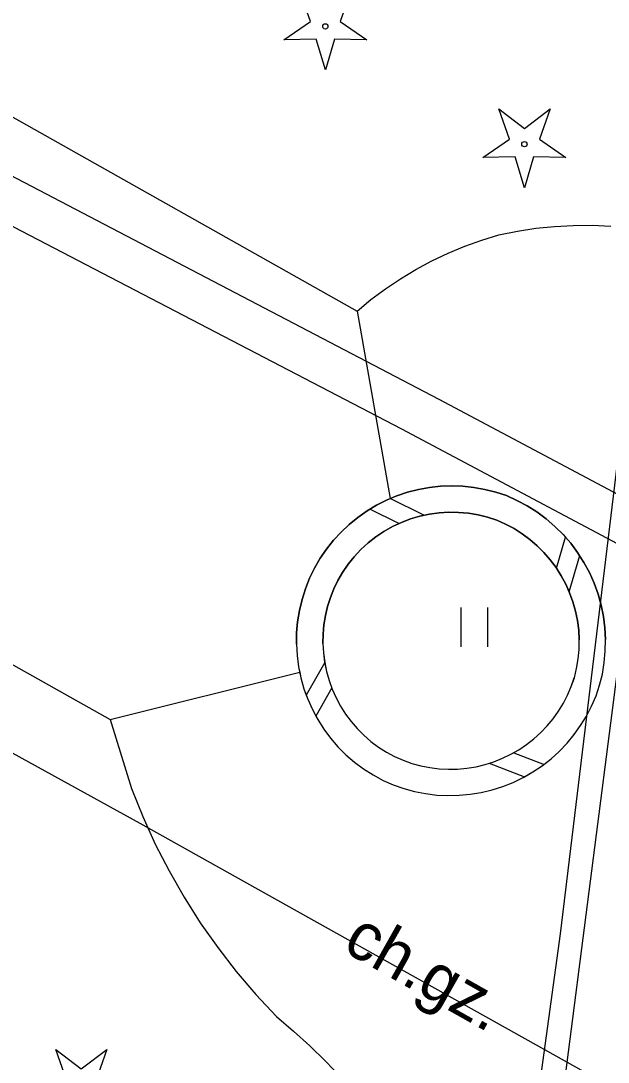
# Model space of a CAD drawing. Extents: x 6434771 to 6436222, y 5663454 to 5664782.
# Drawn here: x 6435118.69 to 6435129.81, y 5664082.27 to 5664102 of the extents above; entities that cross this region are included whole.
import ezdxf

# ---------------------------------------------------------------- set-up
doc = ezdxf.new("R2010")
doc.units = 0
for name, color, linetype in [('Warstwa 10', 7, 'Continuous'), ('Warstwa 12', 7, 'Continuous'), ('Warstwa 5', 7, 'Continuous'), ('Warstwa 9', 7, 'Continuous')]:
    doc.layers.add(name, color=color, linetype=linetype)

msp = doc.modelspace()

# ---------------------------------------------------------------- linework, layer by layer
at = {"layer": 'Warstwa 10'}
for p, q in [((6435126.321, 5664092.632), (6435125.682, 5664092.948)), ((6435125.848, 5664092.476), (6435125.299, 5664092.748)), ((6435128.833, 5664091.627), (6435129.005, 5664092.217)), ((6435129.073, 5664091.183), (6435129.273, 5664091.868)), ((6435124.445, 5664089.843), (6435124.097, 5664089.221)), ((6435124.577, 5664089.363), (6435124.278, 5664088.827)), ((6435128.026, 5664088.134), (6435128.598, 5664087.911)), ((6435127.562, 5664087.934), (6435128.227, 5664087.675))]:
    msp.add_line(p, q, dxfattribs=at)
for points in [[(6435046.079, 5664124.205), (6435047.631, 5664124.54), (6435048.908, 5664124.579), (6435050.157, 5664124.536), (6435053.96, 5664123.568), (6435061.296, 5664119.513), (6435075.01, 5664112.022), (6435088.451, 5664104.725), (6435095.571, 5664100.781), (6435120.946, 5664086.8), (6435133.821, 5664079.593)], [(6435127.885, 5664093.003), (6435127.684, 5664093.07), (6435127.479, 5664093.122), (6435127.271, 5664093.16), (6435127.06, 5664093.183), (6435126.849, 5664093.19), (6435126.637, 5664093.182), (6435126.426, 5664093.159), (6435126.218, 5664093.121), (6435126.013, 5664093.068), (6435125.812, 5664093), (6435125.617, 5664092.918), (6435125.428, 5664092.823), (6435125.246, 5664092.714), (6435125.073, 5664092.592), (6435124.909, 5664092.458), (6435124.755, 5664092.313), (6435124.611, 5664092.157), (6435124.48, 5664091.991), (6435124.36, 5664091.816)], [(6435129.651, 5664089.412), (6435129.702, 5664089.625), (6435129.738, 5664089.841), (6435129.758, 5664090.06), (6435129.763, 5664090.279), (6435129.751, 5664090.497), (6435129.723, 5664090.715), (6435129.679, 5664090.929), (6435129.62, 5664091.14), (6435129.545, 5664091.346), (6435129.456, 5664091.546), (6435129.352, 5664091.739), (6435129.234, 5664091.924), (6435129.103, 5664092.1), (6435128.96, 5664092.265), (6435128.805, 5664092.42), (6435128.639, 5664092.563), (6435128.463, 5664092.694), (6435128.278, 5664092.811), (6435128.085, 5664092.914), (6435127.885, 5664093.003)], [(6435127.704, 5664092.537), (6435127.528, 5664092.595), (6435127.348, 5664092.639), (6435127.165, 5664092.67), (6435126.981, 5664092.687), (6435126.796, 5664092.689), (6435126.611, 5664092.678), (6435126.427, 5664092.653), (6435126.246, 5664092.614), (6435126.069, 5664092.561), (6435125.896, 5664092.495), (6435125.728, 5664092.416), (6435125.567, 5664092.325), (6435125.413, 5664092.222), (6435125.268, 5664092.107), (6435125.131, 5664091.982), (6435125.005, 5664091.847), (6435124.889, 5664091.703), (6435124.784, 5664091.55)], [(6435129.172, 5664089.554), (6435129.215, 5664089.731), (6435129.245, 5664089.911), (6435129.261, 5664090.092), (6435129.264, 5664090.274), (6435129.254, 5664090.456), (6435129.231, 5664090.636), (6435129.194, 5664090.814), (6435129.145, 5664090.99), (6435129.083, 5664091.161), (6435129.009, 5664091.327), (6435128.923, 5664091.487), (6435128.825, 5664091.641), (6435128.716, 5664091.787), (6435128.597, 5664091.924), (6435128.468, 5664092.053), (6435128.331, 5664092.172), (6435128.184, 5664092.28), (6435128.031, 5664092.378), (6435127.87, 5664092.464), (6435127.704, 5664092.538)], [(6435124.36, 5664091.816), (6435124.253, 5664091.631), (6435124.16, 5664091.438), (6435124.081, 5664091.239), (6435124.016, 5664091.035), (6435123.967, 5664090.827), (6435123.933, 5664090.616), (6435123.914, 5664090.402), (6435123.911, 5664090.188), (6435123.923, 5664089.975), (6435123.951, 5664089.763), (6435123.994, 5664089.553), (6435124.052, 5664089.347), (6435124.125, 5664089.146), (6435124.213, 5664088.951), (6435124.314, 5664088.762), (6435124.429, 5664088.581), (6435124.557, 5664088.41), (6435124.696, 5664088.248), (6435124.847, 5664088.096), (6435125.009, 5664087.956), (6435125.181, 5664087.828), (6435125.361, 5664087.713), (6435125.549, 5664087.611)], [(6435124.783, 5664091.55), (6435124.694, 5664091.397), (6435124.617, 5664091.237), (6435124.552, 5664091.072), (6435124.498, 5664090.903), (6435124.457, 5664090.73), (6435124.429, 5664090.555), (6435124.413, 5664090.378), (6435124.411, 5664090.2), (6435124.421, 5664090.023), (6435124.444, 5664089.847), (6435124.48, 5664089.673), (6435124.528, 5664089.502), (6435124.588, 5664089.336), (6435124.661, 5664089.174), (6435124.745, 5664089.017), (6435124.84, 5664088.867), (6435124.946, 5664088.725), (6435125.061, 5664088.59), (6435125.187, 5664088.464), (6435125.321, 5664088.348), (6435125.463, 5664088.242), (6435125.612, 5664088.146), (6435125.768, 5664088.061)], [(6435125.768, 5664088.061), (6435125.929, 5664087.991), (6435126.095, 5664087.932), (6435126.264, 5664087.886), (6435126.436, 5664087.852), (6435126.611, 5664087.83), (6435126.786, 5664087.821), (6435126.962, 5664087.825), (6435127.137, 5664087.841), (6435127.31, 5664087.869), (6435127.481, 5664087.91), (6435127.648, 5664087.963), (6435127.812, 5664088.028), (6435127.97, 5664088.104), (6435128.122, 5664088.191), (6435128.268, 5664088.289), (6435128.406, 5664088.398), (6435128.536, 5664088.515), (6435128.658, 5664088.642), (6435128.77, 5664088.778), (6435128.872, 5664088.921), (6435128.964, 5664089.07), (6435129.044, 5664089.226), (6435129.113, 5664089.388), (6435129.171, 5664089.554)], [(6435125.549, 5664087.611), (6435125.744, 5664087.527), (6435125.943, 5664087.457), (6435126.148, 5664087.401), (6435126.355, 5664087.36), (6435126.565, 5664087.333), (6435126.777, 5664087.322), (6435126.989, 5664087.327), (6435127.2, 5664087.346), (6435127.409, 5664087.38), (6435127.615, 5664087.429), (6435127.816, 5664087.493), (6435128.013, 5664087.571), (6435128.204, 5664087.663), (6435128.388, 5664087.769), (6435128.563, 5664087.887), (6435128.73, 5664088.018), (6435128.887, 5664088.16), (6435129.033, 5664088.313), (6435129.168, 5664088.476), (6435129.291, 5664088.649), (6435129.402, 5664088.829), (6435129.499, 5664089.018), (6435129.582, 5664089.212), (6435129.651, 5664089.412)]]:
    msp.add_lwpolyline(points, dxfattribs=at)
for points in [[(6435123.672, 5664101.636), (6435124.174, 5664101.983), (6435123.972, 5664102.559), (6435124.457, 5664102.189), (6435124.942, 5664102.559), (6435124.74, 5664101.983), (6435125.242, 5664101.636), (6435124.632, 5664101.65), (6435124.457, 5664101.066), (6435124.282, 5664101.65)], [(6435127.441, 5664099.405), (6435127.943, 5664099.752), (6435127.741, 5664100.328), (6435128.226, 5664099.958), (6435128.711, 5664100.328), (6435128.509, 5664099.752), (6435129.011, 5664099.405), (6435128.401, 5664099.419), (6435128.226, 5664098.835), (6435128.051, 5664099.419)], [(6435119.051, 5664081.591), (6435119.553, 5664081.938), (6435119.351, 5664082.514), (6435119.836, 5664082.144), (6435120.321, 5664082.514), (6435120.119, 5664081.938), (6435120.621, 5664081.591), (6435120.011, 5664081.605), (6435119.836, 5664081.021), (6435119.661, 5664081.605)]]:
    msp.add_lwpolyline(points, close=True, dxfattribs=at)
for centre in [(6435124.457, 5664101.891), (6435128.226, 5664099.66)]:
    msp.add_circle(centre, 0.05, dxfattribs=at)
at = {"layer": 'Warstwa 12'}
for points in [[(6435121.218, 5664178.519), (6435122.759, 5664175.927), (6435126.57, 5664167.586), (6435128.099, 5664164.377), (6435129.744, 5664161.881), (6435130.665, 5664161.348), (6435133.898, 5664159.037), (6435134.436, 5664158.622), (6435136.288, 5664154.861), (6435139.257, 5664154.26), (6435136.216, 5664153.426), (6435135.535, 5664146.48), (6435134.368, 5664135.327), (6435133.827, 5664128.759), (6435132.688, 5664115.321), (6435132.405, 5664111.97), (6435130.128, 5664096.715), (6435129.982, 5664093.618), (6435128.904, 5664084.701), (6435127.994, 5664078.081)], [(6435019.626, 5664139.809), (6435022.416, 5664140.963), (6435055.23, 5664158.358), (6435068.744, 5664125.591), (6435099.686, 5664108.946), (6435098.164, 5664105.514), (6435105.16, 5664101.869), (6435107.178, 5664104.995), (6435126.607, 5664094.829), (6435146.59, 5664084.207), (6435148.447, 5664083.164)], [(6435019.626, 5664139.809), (6435022.448, 5664140.293), (6435054.878, 5664157.362), (6435068.165, 5664124.848), (6435098.541, 5664108.59), (6435097.1, 5664105.247), (6435105.447, 5664100.735), (6435107.524, 5664103.84), (6435125.9, 5664094.267), (6435146.101, 5664083.522), (6435147.791, 5664082.642)]]:
    msp.add_lwpolyline(points, dxfattribs=at)
at = {"layer": 'Warstwa 5'}
for p, q in [((6435099.284, 5664100.59), (6435120.383, 5664088.764)), ((6435126.246, 5664092.614), (6435126.427, 5664092.653)), ((6435126.427, 5664092.653), (6435126.611, 5664092.678)), ((6435126.611, 5664092.678), (6435126.796, 5664092.689)), ((6435126.796, 5664092.689), (6435126.981, 5664092.687)), ((6435126.981, 5664092.687), (6435127.165, 5664092.67)), ((6435127.165, 5664092.67), (6435127.348, 5664092.639)), ((6435127.348, 5664092.639), (6435127.528, 5664092.595)), ((6435125.728, 5664092.416), (6435125.896, 5664092.495)), ((6435125.896, 5664092.495), (6435126.069, 5664092.561)), ((6435126.069, 5664092.561), (6435126.246, 5664092.614)), ((6435127.528, 5664092.595), (6435127.704, 5664092.538)), ((6435127.704, 5664092.538), (6435127.87, 5664092.464)), ((6435127.87, 5664092.464), (6435128.031, 5664092.378)), ((6435125.413, 5664092.222), (6435125.567, 5664092.325)), ((6435125.567, 5664092.325), (6435125.728, 5664092.416)), ((6435128.031, 5664092.378), (6435128.184, 5664092.28)), ((6435128.184, 5664092.28), (6435128.331, 5664092.172)), ((6435125.131, 5664091.982), (6435125.268, 5664092.107)), ((6435125.268, 5664092.107), (6435125.413, 5664092.222)), ((6435128.331, 5664092.172), (6435128.468, 5664092.053)), ((6435128.468, 5664092.053), (6435128.597, 5664091.924)), ((6435124.889, 5664091.703), (6435125.005, 5664091.847)), ((6435125.005, 5664091.847), (6435125.131, 5664091.982)), ((6435128.597, 5664091.924), (6435128.716, 5664091.787)), ((6435124.783, 5664091.55), (6435124.889, 5664091.703)), ((6435128.716, 5664091.787), (6435128.825, 5664091.641)), ((6435124.694, 5664091.397), (6435124.783, 5664091.55)), ((6435128.825, 5664091.641), (6435128.833, 5664091.628)), ((6435128.833, 5664091.628), (6435128.923, 5664091.487)), ((6435128.923, 5664091.487), (6435129.009, 5664091.327)), ((6435124.617, 5664091.237), (6435124.694, 5664091.397)), ((6435129.009, 5664091.327), (6435129.073, 5664091.183)), ((6435124.498, 5664090.903), (6435124.552, 5664091.072)), ((6435124.552, 5664091.072), (6435124.617, 5664091.237)), ((6435129.073, 5664091.183), (6435129.083, 5664091.161)), ((6435129.083, 5664091.161), (6435129.145, 5664090.99)), ((6435124.457, 5664090.73), (6435124.498, 5664090.903)), ((6435127.031, 5664090.137), (6435127.031, 5664090.887)), ((6435127.531, 5664090.137), (6435127.531, 5664090.887)), ((6435129.145, 5664090.99), (6435129.194, 5664090.814)), ((6435124.429, 5664090.555), (6435124.457, 5664090.73)), ((6435129.194, 5664090.814), (6435129.231, 5664090.636)), ((6435124.413, 5664090.378), (6435124.429, 5664090.555)), ((6435129.231, 5664090.636), (6435129.254, 5664090.456)), ((6435124.411, 5664090.2), (6435124.413, 5664090.378)), ((6435129.254, 5664090.456), (6435129.264, 5664090.274)), ((6435129.261, 5664090.092), (6435129.264, 5664090.274)), ((6435124.411, 5664090.2), (6435124.421, 5664090.023)), ((6435129.245, 5664089.911), (6435129.261, 5664090.092)), ((6435124.421, 5664090.023), (6435124.445, 5664089.843)), ((6435129.215, 5664089.731), (6435129.245, 5664089.911)), ((6435124.445, 5664089.843), (6435124.48, 5664089.673)), ((6435129.172, 5664089.554), (6435129.215, 5664089.731)), ((6435124.48, 5664089.673), (6435124.528, 5664089.502)), ((6435124.528, 5664089.502), (6435124.588, 5664089.336)), ((6435129.113, 5664089.388), (6435129.172, 5664089.554)), ((6435124.588, 5664089.336), (6435124.661, 5664089.174)), ((6435129.044, 5664089.226), (6435129.113, 5664089.388)), ((6435124.661, 5664089.174), (6435124.745, 5664089.017)), ((6435128.964, 5664089.07), (6435129.044, 5664089.226)), ((6435124.745, 5664089.017), (6435124.84, 5664088.867)), ((6435128.77, 5664088.778), (6435128.872, 5664088.921)), ((6435128.872, 5664088.921), (6435128.964, 5664089.07)), ((6435120.383, 5664088.764), (6435120.787, 5664087.459)), ((6435124.84, 5664088.867), (6435124.946, 5664088.725)), ((6435124.946, 5664088.725), (6435125.061, 5664088.59)), ((6435128.658, 5664088.642), (6435128.77, 5664088.778)), ((6435125.061, 5664088.59), (6435125.187, 5664088.464)), ((6435128.406, 5664088.398), (6435128.536, 5664088.515)), ((6435128.536, 5664088.515), (6435128.658, 5664088.642)), ((6435125.187, 5664088.464), (6435125.321, 5664088.348)), ((6435125.321, 5664088.348), (6435125.463, 5664088.242)), ((6435128.268, 5664088.289), (6435128.406, 5664088.398)), ((6435125.463, 5664088.242), (6435125.612, 5664088.146)), ((6435125.612, 5664088.146), (6435125.768, 5664088.061)), ((6435127.812, 5664088.028), (6435127.97, 5664088.104)), ((6435127.97, 5664088.104), (6435128.122, 5664088.191)), ((6435128.122, 5664088.191), (6435128.268, 5664088.289)), ((6435125.768, 5664088.061), (6435125.929, 5664087.991)), ((6435125.929, 5664087.991), (6435126.095, 5664087.932)), ((6435126.095, 5664087.932), (6435126.264, 5664087.886)), ((6435127.31, 5664087.869), (6435127.481, 5664087.91)), ((6435127.481, 5664087.91), (6435127.648, 5664087.963)), ((6435127.648, 5664087.963), (6435127.812, 5664088.028)), ((6435126.264, 5664087.886), (6435126.436, 5664087.852)), ((6435126.436, 5664087.852), (6435126.611, 5664087.83)), ((6435126.611, 5664087.83), (6435126.786, 5664087.821)), ((6435126.786, 5664087.821), (6435126.962, 5664087.825)), ((6435126.962, 5664087.825), (6435127.137, 5664087.841)), ((6435127.137, 5664087.841), (6435127.31, 5664087.869)), ((6435120.787, 5664087.459), (6435120.999, 5664086.927)), ((6435120.999, 5664086.927), (6435121.236, 5664086.404)), ((6435121.236, 5664086.404), (6435121.497, 5664085.894)), ((6435121.497, 5664085.894), (6435121.782, 5664085.396)), ((6435121.782, 5664085.396), (6435122.089, 5664084.912)), ((6435122.089, 5664084.912), (6435122.419, 5664084.443)), ((6435122.419, 5664084.443), (6435122.77, 5664083.99)), ((6435122.77, 5664083.99), (6435123.142, 5664083.554)), ((6435123.142, 5664083.554), (6435123.535, 5664083.135)), ((6435123.535, 5664083.135), (6435123.853, 5664082.863)), ((6435123.853, 5664082.863), (6435124.162, 5664082.581)), ((6435124.162, 5664082.581), (6435124.462, 5664082.289)), ((6435124.462, 5664082.289), (6435124.751, 5664081.986))]:
    msp.add_line(p, q, dxfattribs=at)
at = {"layer": 'Warstwa 9'}
for p, q in [((6435069.958, 5664127.537), (6435125.057, 5664096.498)), ((6435099.284, 5664100.59), (6435120.383, 5664088.764)), ((6435127.745, 5664097.945), (6435128.093, 5664098.014)), ((6435128.093, 5664098.014), (6435128.444, 5664098.067)), ((6435128.444, 5664098.067), (6435128.797, 5664098.103)), ((6435128.797, 5664098.103), (6435129.151, 5664098.122)), ((6435129.151, 5664098.122), (6435129.506, 5664098.124)), ((6435129.506, 5664098.124), (6435129.861, 5664098.11)), ((6435127.096, 5664097.729), (6435127.418, 5664097.845)), ((6435127.418, 5664097.845), (6435127.745, 5664097.945)), ((6435126.471, 5664097.451), (6435126.78, 5664097.598)), ((6435126.78, 5664097.598), (6435127.096, 5664097.729)), ((6435126.17, 5664097.289), (6435126.471, 5664097.451)), ((6435125.878, 5664097.112), (6435126.17, 5664097.289)), ((6435125.594, 5664096.921), (6435125.878, 5664097.112)), ((6435125.32, 5664096.716), (6435125.594, 5664096.921)), ((6435125.057, 5664096.498), (6435125.32, 5664096.716)), ((6435125.057, 5664096.498), (6435125.682, 5664092.948)), ((6435125.057, 5664096.498), (6435125.685, 5664092.947)), ((6435125.812, 5664093), (6435126.013, 5664093.068)), ((6435126.013, 5664093.068), (6435126.218, 5664093.121)), ((6435126.218, 5664093.121), (6435126.426, 5664093.159)), ((6435126.426, 5664093.159), (6435126.637, 5664093.182)), ((6435126.637, 5664093.182), (6435126.849, 5664093.19)), ((6435126.849, 5664093.19), (6435127.06, 5664093.183)), ((6435127.06, 5664093.183), (6435127.271, 5664093.16)), ((6435127.271, 5664093.16), (6435127.479, 5664093.122)), ((6435127.479, 5664093.122), (6435127.684, 5664093.07)), ((6435127.684, 5664093.07), (6435127.885, 5664093.003)), ((6435125.428, 5664092.823), (6435125.617, 5664092.918)), ((6435125.617, 5664092.918), (6435125.682, 5664092.948)), ((6435125.685, 5664092.947), (6435125.812, 5664093)), ((6435127.885, 5664093.003), (6435128.085, 5664092.914)), ((6435128.085, 5664092.914), (6435128.278, 5664092.811)), ((6435125.073, 5664092.592), (6435125.246, 5664092.714)), ((6435125.246, 5664092.714), (6435125.301, 5664092.747)), ((6435125.301, 5664092.747), (6435125.428, 5664092.823)), ((6435128.278, 5664092.811), (6435128.463, 5664092.694)), ((6435128.463, 5664092.694), (6435128.639, 5664092.563)), ((6435124.755, 5664092.313), (6435124.909, 5664092.458)), ((6435124.909, 5664092.458), (6435125.073, 5664092.592)), ((6435128.639, 5664092.563), (6435128.805, 5664092.42)), ((6435124.611, 5664092.157), (6435124.755, 5664092.313)), ((6435128.805, 5664092.42), (6435128.96, 5664092.265)), ((6435128.96, 5664092.265), (6435129.004, 5664092.214)), ((6435124.48, 5664091.991), (6435124.611, 5664092.157)), ((6435129.004, 5664092.214), (6435129.103, 5664092.1)), ((6435129.103, 5664092.1), (6435129.234, 5664091.924)), ((6435124.36, 5664091.816), (6435124.48, 5664091.991)), ((6435129.234, 5664091.924), (6435129.272, 5664091.864)), ((6435129.272, 5664091.864), (6435129.352, 5664091.739)), ((6435124.253, 5664091.631), (6435124.36, 5664091.816)), ((6435129.352, 5664091.739), (6435129.456, 5664091.546)), ((6435124.16, 5664091.438), (6435124.253, 5664091.631)), ((6435129.456, 5664091.546), (6435129.545, 5664091.346)), ((6435124.081, 5664091.239), (6435124.16, 5664091.438)), ((6435129.545, 5664091.346), (6435129.62, 5664091.14)), ((6435124.016, 5664091.035), (6435124.081, 5664091.239)), ((6435129.62, 5664091.14), (6435129.679, 5664090.929)), ((6435123.967, 5664090.827), (6435124.016, 5664091.035)), ((6435129.679, 5664090.929), (6435129.723, 5664090.715)), ((6435123.933, 5664090.616), (6435123.967, 5664090.827)), ((6435129.723, 5664090.715), (6435129.751, 5664090.497)), ((6435123.914, 5664090.402), (6435123.933, 5664090.616)), ((6435129.751, 5664090.497), (6435129.763, 5664090.279)), ((6435123.911, 5664090.188), (6435123.914, 5664090.402)), ((6435129.758, 5664090.06), (6435129.763, 5664090.279)), ((6435123.911, 5664090.188), (6435123.923, 5664089.975)), ((6435123.923, 5664089.975), (6435123.951, 5664089.763)), ((6435129.738, 5664089.841), (6435129.758, 5664090.06)), ((6435123.951, 5664089.763), (6435123.973, 5664089.658)), ((6435129.702, 5664089.625), (6435129.738, 5664089.841)), ((6435120.383, 5664088.764), (6435123.973, 5664089.658)), ((6435120.383, 5664088.764), (6435123.973, 5664089.658)), ((6435123.973, 5664089.658), (6435123.994, 5664089.553)), ((6435123.994, 5664089.553), (6435124.052, 5664089.347)), ((6435128.571, 5664078.684), (6435129.974, 5664089.578)), ((6435128.571, 5664078.684), (6435129.974, 5664089.578)), ((6435129.651, 5664089.412), (6435129.702, 5664089.625)), ((6435124.052, 5664089.347), (6435124.097, 5664089.222)), ((6435129.582, 5664089.212), (6435129.651, 5664089.412)), ((6435124.097, 5664089.222), (6435124.125, 5664089.146)), ((6435124.125, 5664089.146), (6435124.213, 5664088.951)), ((6435129.499, 5664089.018), (6435129.582, 5664089.212)), ((6435124.213, 5664088.951), (6435124.279, 5664088.828)), ((6435129.402, 5664088.829), (6435129.499, 5664089.018)), ((6435120.383, 5664088.764), (6435120.787, 5664087.459)), ((6435124.279, 5664088.828), (6435124.314, 5664088.762)), ((6435124.314, 5664088.762), (6435124.429, 5664088.581)), ((6435129.291, 5664088.649), (6435129.402, 5664088.829)), ((6435124.429, 5664088.581), (6435124.557, 5664088.41)), ((6435129.168, 5664088.476), (6435129.291, 5664088.649)), ((6435124.557, 5664088.41), (6435124.696, 5664088.248)), ((6435128.887, 5664088.16), (6435129.033, 5664088.313)), ((6435129.033, 5664088.313), (6435129.168, 5664088.476)), ((6435124.696, 5664088.248), (6435124.847, 5664088.096)), ((6435124.847, 5664088.096), (6435125.009, 5664087.956)), ((6435128.73, 5664088.018), (6435128.887, 5664088.16)), ((6435125.009, 5664087.956), (6435125.181, 5664087.828)), ((6435128.563, 5664087.887), (6435128.595, 5664087.912)), ((6435128.595, 5664087.912), (6435128.73, 5664088.018)), ((6435125.181, 5664087.828), (6435125.361, 5664087.713)), ((6435125.361, 5664087.713), (6435125.549, 5664087.611)), ((6435128.226, 5664087.676), (6435128.388, 5664087.769)), ((6435128.388, 5664087.769), (6435128.563, 5664087.887)), ((6435125.549, 5664087.611), (6435125.744, 5664087.527)), ((6435125.744, 5664087.527), (6435125.943, 5664087.457)), ((6435127.816, 5664087.493), (6435128.013, 5664087.571)), ((6435128.013, 5664087.571), (6435128.204, 5664087.663)), ((6435128.204, 5664087.663), (6435128.226, 5664087.676)), ((6435120.787, 5664087.459), (6435120.999, 5664086.927)), ((6435125.943, 5664087.457), (6435126.148, 5664087.401)), ((6435126.148, 5664087.401), (6435126.355, 5664087.36)), ((6435126.355, 5664087.36), (6435126.565, 5664087.333)), ((6435126.565, 5664087.333), (6435126.777, 5664087.322)), ((6435126.777, 5664087.322), (6435126.989, 5664087.327)), ((6435126.989, 5664087.327), (6435127.2, 5664087.346)), ((6435127.2, 5664087.346), (6435127.409, 5664087.38)), ((6435127.409, 5664087.38), (6435127.615, 5664087.429)), ((6435127.615, 5664087.429), (6435127.816, 5664087.493)), ((6435120.999, 5664086.927), (6435121.236, 5664086.404)), ((6435121.236, 5664086.404), (6435121.497, 5664085.894)), ((6435121.497, 5664085.894), (6435121.782, 5664085.396)), ((6435121.782, 5664085.396), (6435122.089, 5664084.912)), ((6435122.089, 5664084.912), (6435122.419, 5664084.443)), ((6435122.419, 5664084.443), (6435122.77, 5664083.99)), ((6435122.77, 5664083.99), (6435123.142, 5664083.554)), ((6435123.142, 5664083.554), (6435123.535, 5664083.135)), ((6435123.535, 5664083.135), (6435123.853, 5664082.863)), ((6435123.853, 5664082.863), (6435124.162, 5664082.581)), ((6435124.162, 5664082.581), (6435124.462, 5664082.289)), ((6435124.462, 5664082.289), (6435124.751, 5664081.986))]:
    msp.add_line(p, q, dxfattribs=at)

# ---------------------------------------------------------------- texts
msp.add_text('ch.gz.', height=0.9, rotation=330.6081, dxfattribs=at).set_placement((6435124.754, 5664084.4))

doc.saveas('drawing.dxf')
